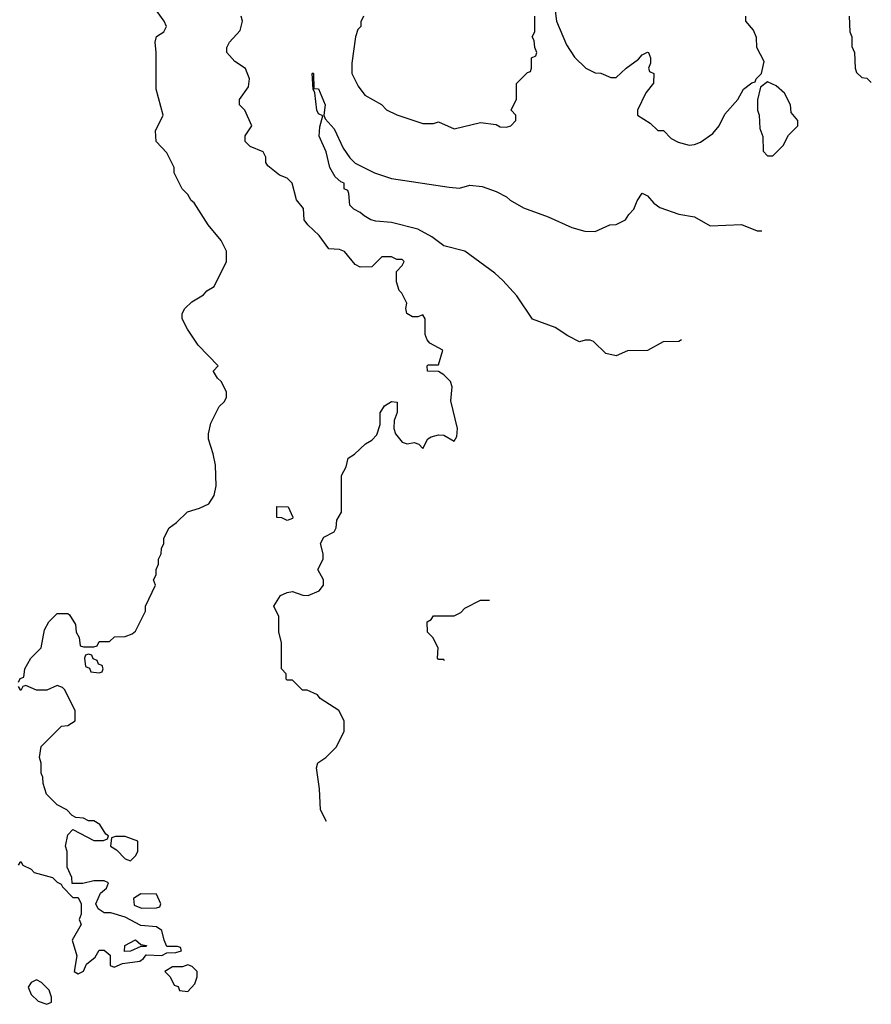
# Model space of a CAD drawing. Header units: inches. Extents: x 2348352 to 2479776, y 460422 to 613655.
# Tile 361 of 590: x 2440366 to 2443627, y 514425 to 518196. Entities that reach past the tile are written whole.
import ezdxf

# ---------------------------------------------------------------- set-up
doc = ezdxf.new("R2010")
doc.units = ezdxf.units.IN
doc.header["$MEASUREMENT"] = 0
doc.layers.add('C4541', color=7, linetype='Continuous')

msp = doc.modelspace()

# ---------------------------------------------------------------- linework, layer by layer
at = {"layer": 'C4541', "color": 4}
for points, elevation in [([(2440362, 515658), (2440367.3, 515672.7), (2440382, 515678), (2440386, 515710), (2440408, 515750), (2440448, 515790), (2440460.4, 515859.6), (2440478, 515890), (2440510, 515922), (2440550, 515922), (2440556.9, 515916.9), (2440579.6, 515879.6), (2440582, 515850), (2440594, 515830), (2440598, 515798), (2440610, 515794), (2440650, 515794), (2440662, 515798), (2440670, 515814), (2440710, 515814), (2440728.4, 515831.6), (2440770, 515834), (2440796.4, 515843.6), (2440810, 515854), (2440848, 515930), (2440848, 515950), (2440886, 516030), (2440878, 516050), (2440888, 516070), (2440888, 516090), (2440898, 516110), (2440898, 516130), (2440908, 516150), (2440908.9, 516171.1), (2440918, 516190), (2440918, 516210), (2440938, 516250), (2440966, 516270), (2441008.4, 516311.6), (2441054.6, 516325.4), (2441090, 516342), (2441110, 516374), (2441118, 516410), (2441115.3, 516490), (2441107.3, 516532.7), (2441088.9, 516588.9), (2441088.7, 516610), (2441098, 516650), (2441130, 516714), (2441150, 516734), (2441158, 516750), (2441158, 516770), (2441138, 516810), (2441123.1, 516823.1), (2441108.4, 516848.4), (2441108.4, 516851.6), (2441126, 516870), (2441049.1, 516949.1), (2441009, 517010), (2440988.7, 517050), (2440988.7, 517070), (2440998, 517090), (2441024.7, 517115.3), (2441070, 517142), (2441083.1, 517156.9), (2441110, 517174), (2441158, 517270), (2441158, 517310), (2441138, 517350), (2441088, 517410), (2441034.6, 517494.6), (2441023.1, 517503.1), (2441010, 517526), (2440988.4, 517548.4), (2440958, 517610), (2440958, 517630), (2440930, 517686), (2440888, 517730), (2440886, 517770), (2440915.3, 517830), (2440888, 517930), (2440889, 518070), (2440885.2, 518110), (2440890, 518132), (2440918, 518150), (2440928.7, 518170), (2440919, 518190), (2440875.3, 518250)], 72), ([(2442416, 518230), (2442421, 518190), (2442459.8, 518099.8), (2442490, 518052), (2442534, 518010), (2442570, 517992), (2442591.1, 517991.1), (2442630, 517974), (2442650, 517974), (2442688, 518010), (2442735.3, 518044.7), (2442750, 518062), (2442770, 518072), (2442774, 518070), (2442782, 518050), (2442782, 518030), (2442774, 518010), (2442778, 517998), (2442794, 517990), (2442792.7, 517952.7), (2442763.6, 517916.4), (2442732, 517850), (2442732, 517830), (2442779.8, 517799.8), (2442810, 517772), (2442831.6, 517771.6), (2442861, 517741), (2442887.1, 517727.1), (2442930, 517716), (2442950, 517718), (2442972.9, 517727.1), (2443020.2, 517759.8), (2443044, 517790), (2443066.3, 517833.7), (2443115.3, 517890), (2443138, 517930), (2443170, 517954), (2443182, 517958), (2443186, 517970), (2443206, 517990), (2443216.4, 518036.4), (2443188.7, 518090), (2443187.3, 518127.3), (2443176.4, 518156.4), (2443146, 518190), (2443146, 518210)], 68), ([(2441540.3, 515125.3), (2441518, 515170), (2441514, 515250), (2441502, 515330), (2441508, 515350), (2441538, 515370), (2441578, 515410), (2441608, 515470), (2441608, 515510), (2441588, 515550), (2441516.4, 515596.4), (2441506, 515610), (2441467.3, 515627.3), (2441448.4, 515628.4), (2441410, 515666), (2441390, 515666), (2441386, 515670), (2441386, 515690), (2441368, 515710), (2441368, 515810), (2441358, 515850), (2441358, 515910), (2441339, 515950), (2441365.2, 515990), (2441390, 516002), (2441410, 516006), (2441450, 515991.3), (2441470, 515991), (2441512.1, 516007.9), (2441529, 516030), (2441528.7, 516050), (2441508, 516090), (2441528, 516130), (2441528, 516150), (2441518, 516190), (2441530, 516214), (2441570, 516234), (2441578, 516250), (2441580.4, 516279.6), (2441598, 516310), (2441598, 516450), (2441616.4, 516483.6), (2441624, 516516), (2441648.4, 516531.6), (2441690, 516572), (2441714.6, 516585.4), (2441733.6, 516606.4), (2441746, 516646), (2441746, 516690), (2441763.1, 516716.9), (2441790, 516734), (2441811.6, 516731.6), (2441811.6, 516691.6), (2441799.6, 516660.4), (2441798, 516630), (2441804.7, 516610), (2441830, 516578), (2441850, 516572), (2441876.9, 516576.9), (2441894, 516570), (2441910, 516554), (2441928.9, 516591.1), (2441941.2, 516598.8), (2441970, 516606), (2441990, 516604.7), (2442030, 516582), (2442040.4, 516599.6), (2442042, 516630), (2442016.4, 516736.4), (2442022, 516790), (2442015.3, 516810), (2441990, 516835.3), (2441970, 516848), (2441928, 516850), (2441926, 516870), (2441930, 516874), (2441970, 516874), (2441986, 516930), (2441936.4, 516956.4), (2441926, 516970), (2441918, 516990), (2441918, 517050), (2441910, 517066), (2441890, 517058), (2441870, 517058), (2441848.7, 517070), (2441844, 517090), (2441848, 517110), (2441828.9, 517148.9), (2441819, 517159), (2441808.4, 517191.6), (2441808.4, 517231.6), (2441830, 517254), (2441838, 517270), (2441830, 517278), (2441810, 517278), (2441790, 517288), (2441752.7, 517287.3), (2441714, 517250), (2441670, 517248.7), (2441650, 517258), (2441610, 517308), (2441590, 517315.3), (2441550, 517318), (2441513.2, 517370), (2441468.7, 517410), (2441455.3, 517430), (2441452.5, 517472.5), (2441425.6, 517505.6), (2441408.7, 517570), (2441390, 517588.7), (2441360.2, 517600.2), (2441316.4, 517636.4), (2441308.4, 517648.4), (2441308, 517670), (2441298, 517690), (2441248, 517710), (2441229.1, 517729.1), (2441229, 517751), (2441255.3, 517790), (2441228, 517850), (2441208, 517870), (2441208, 517890), (2441241.5, 517938.5), (2441246, 517970), (2441230, 518009), (2441190, 518035.3), (2441159, 518070), (2441159, 518090), (2441169, 518110), (2441210, 518154), (2441219, 518190), (2441214, 518210)], 68), ([(2441682, 518210), (2441672.7, 518187.3), (2441672, 518170), (2441661, 518159), (2441651.3, 518130), (2441638, 518030), (2441638, 517990), (2441662, 517942), (2441687.1, 517907.1), (2441750.9, 517870.9), (2441771.1, 517851.1), (2441810, 517831.3), (2441910, 517798), (2441950, 517798), (2441970, 517804.7), (2442030, 517778), (2442130, 517802), (2442190, 517794), (2442205.4, 517785.4), (2442230, 517784.7), (2442246, 517790), (2442266, 517810), (2442266, 517830), (2442248, 517850), (2442268.4, 517891.6), (2442268.7, 517951.3), (2442310, 517994), (2442322, 517998), (2442326, 518010), (2442326, 518050), (2442342, 518058), (2442346, 518070), (2442338, 518090), (2442336.4, 518116.4), (2442328, 518130), (2442338, 518150), (2442338, 518210)], 68), ([(2443542, 518210), (2443544.7, 518150), (2443552, 518130), (2443552.7, 518092.7), (2443562, 518070), (2443564.7, 518010), (2443570, 517994), (2443590, 517974), (2443610, 517972), (2443626.9, 517956)], 68), ([(2442899.7, 516969.5), (2442890, 516964), (2442830, 516962), (2442770, 516928.7), (2442692.7, 516927.3), (2442650, 516908.7), (2442610, 516918), (2442563.1, 516963.1), (2442550, 516968.7), (2442531.6, 516968.4), (2442510, 516962), (2442464.7, 516984.7), (2442416.5, 517016.5), (2442330, 517048.7), (2442270, 517138), (2442216.5, 517196.5), (2442185.6, 517225.6), (2442070, 517309.2), (2441990, 517329.2), (2441943.7, 517363.7), (2441890, 517394), (2441790, 517419), (2441730, 517424), (2441710, 517429), (2441684.7, 517444.7), (2441670, 517458), (2441646, 517470), (2441630, 517486), (2441626, 517530), (2441622, 517542), (2441608.4, 517548.4), (2441608, 517570), (2441595.1, 517575.1), (2441573.8, 517593.8), (2441553.6, 517630), (2441539.3, 517690), (2441512.7, 517750), (2441514.8, 517785.2), (2441527.3, 517827.3), (2441510, 517835.3), (2441503.7, 517850), (2441496.4, 517916.4), (2441489.3, 517930), (2441486, 517990), (2441490, 517992), (2441490.9, 517989.1), (2441492.7, 517932.7), (2441510, 517931.3), (2441536.3, 517870), (2441531, 517830), (2441536, 517816), (2441570, 517778), (2441604.1, 517704.1), (2441630, 517666.8), (2441650, 517646.8), (2441724.7, 517610), (2441790, 517588.2), (2442010, 517554.8), (2442050, 517551.3), (2442090, 517562), (2442136.9, 517556.9), (2442190, 517538), (2442230, 517518), (2442244.5, 517504.5), (2442295.3, 517475.3), (2442390, 517441), (2442479.8, 517399.8), (2442530, 517386), (2442570, 517384.7), (2442626, 517410), (2442650, 517412), (2442686, 517430), (2442698, 517450), (2442718, 517470), (2442730, 517502), (2442750, 517531.3), (2442770, 517521), (2442793.7, 517493.7), (2442816.8, 517476.8), (2442890, 517451), (2442950, 517441), (2443010, 517406), (2443130, 517411), (2443190, 517386.8), (2443207.3, 517386.8)], 64), ([(2441993.2, 515739.7), (2441990, 515746), (2441970, 515746), (2441966, 515750), (2441968, 515790), (2441948, 515830), (2441928, 515850), (2441926, 515890), (2441942, 515898), (2441950, 515912), (2442030, 515912), (2442054.6, 515925.4), (2442070, 515942), (2442130, 515972), (2442164.4, 515972)], 64), ([(2440362, 514958), (2440370, 514972), (2440378, 514958), (2440410, 514942), (2440422, 514930), (2440491, 514911), (2440510, 514892), (2440524.7, 514884.7), (2440530, 514874), (2440570, 514834), (2440590, 514834), (2440602, 514810), (2440602, 514770), (2440594, 514750), (2440602, 514730), (2440566.8, 514670), (2440584.7, 514610), (2440574, 514550), (2440590, 514542), (2440610, 514552), (2440622, 514578), (2440654.6, 514605.4), (2440670, 514632), (2440690, 514632), (2440712.7, 514612.7), (2440712.7, 514572.7), (2440727.3, 514567.3), (2440759, 514581), (2440826, 514590), (2440840.4, 514599.6), (2440850, 514614), (2440910, 514611.3), (2440930, 514622), (2440963.6, 514623.6), (2440986, 514630), (2440982, 514642), (2440970, 514646), (2440930, 514646), (2440919, 514670), (2440910, 514708), (2440890, 514722), (2440830, 514726), (2440770, 514758), (2440714.6, 514774.6), (2440690, 514775.3), (2440666, 514790), (2440658, 514810), (2440675.3, 514850), (2440698, 514870), (2440706, 514890), (2440690, 514898), (2440650, 514898), (2440607.3, 514887.3), (2440567.3, 514887.3), (2440566, 514910), (2440548, 514950), (2440548, 515010), (2440542, 515030), (2440550, 515074), (2440570, 515094), (2440650, 515052), (2440687.3, 515052.7), (2440702, 515058), (2440706, 515070), (2440696.4, 515076.4), (2440672.9, 515112.9), (2440650, 515128), (2440630, 515128), (2440610, 515138), (2440580.4, 515140.4), (2440567.3, 515147.3), (2440546, 515170), (2440508.9, 515188.9), (2440468, 515230), (2440455.3, 515270), (2440454.6, 515294.6), (2440448.7, 515310), (2440448.4, 515348.4), (2440442, 515370), (2440448.4, 515411.6), (2440526, 515490), (2440550, 515492), (2440578, 515510), (2440578, 515550), (2440538, 515630), (2440530, 515638), (2440510, 515646), (2440470, 515628), (2440430, 515628), (2440390, 515646), (2440378, 515642), (2440370, 515626), (2440362, 515642)], 72)]:
    msp.add_lwpolyline(points, dxfattribs=dict(at, elevation=elevation))
for points, elevation in [([(2443230, 517958), (2443202, 517938), (2443191.1, 517888.9), (2443191, 517850), (2443198, 517830), (2443199.6, 517779.6), (2443211.6, 517748.4), (2443212.7, 517692.7), (2443230, 517674), (2443250, 517674), (2443290, 517714), (2443310, 517754), (2443346, 517790), (2443346, 517810), (2443320.4, 517840.4), (2443318, 517870), (2443294.6, 517914.6), (2443263.1, 517943.1)], 68), ([(2441390, 516278), (2441370, 516288), (2441350, 516288.7), (2441350, 516332), (2441394, 516330), (2441412, 516290), (2441410, 516286)], 68), ([(2440630, 515766), (2440618, 515762), (2440614, 515750), (2440618, 515718), (2440632.7, 515712.7), (2440638, 515698), (2440670, 515694), (2440682, 515698), (2440686, 515710), (2440682, 515722), (2440667.3, 515727.3), (2440662, 515742), (2440647.3, 515747.3), (2440642, 515762)], 72), ([(2440770, 515068), (2440732.7, 515067.3), (2440718, 515062), (2440714, 515030), (2440736.9, 515016.9), (2440770, 514982), (2440790, 514974), (2440810, 514994), (2440818, 515010), (2440818, 515050)], 72), ([(2440830, 514848), (2440802, 514830), (2440804.7, 514804.7), (2440832.7, 514792.7), (2440890, 514794), (2440902, 514798), (2440906, 514810), (2440890, 514846)], 72), ([(2440767.3, 514627.3), (2440768.7, 514650), (2440810, 514672), (2440830, 514654), (2440852, 514650), (2440850, 514646), (2440830, 514646), (2440790, 514628)], 72), ([(2441010, 514575.3), (2440990, 514568), (2440951.6, 514568.4), (2440922, 514550), (2440942, 514530), (2440958, 514498), (2440972.7, 514492.7), (2440978, 514478), (2441010, 514474), (2441036.4, 514503.6), (2441046, 514530), (2441046, 514550), (2441026, 514570)], 72), ([(2440430, 514518), (2440410, 514508), (2440398, 514490), (2440410, 514462), (2440436.9, 514436.9), (2440470, 514424.7), (2440487.3, 514432.7), (2440488, 514452), (2440478.6, 514478.6), (2440450, 514508)], 72)]:
    msp.add_lwpolyline(points, close=True, dxfattribs=dict(at, elevation=elevation))

doc.saveas('drawing.dxf')
